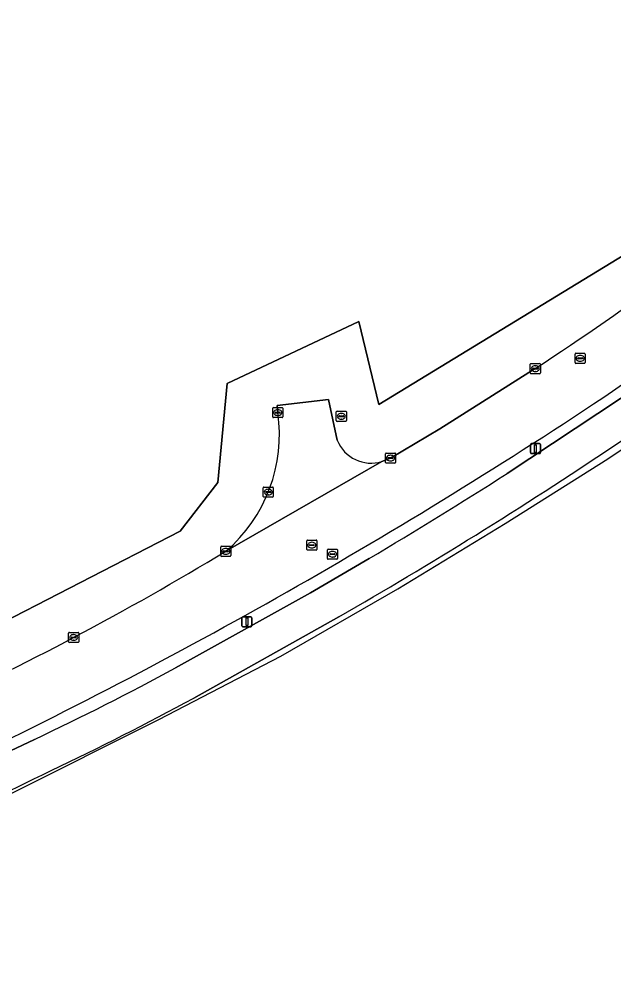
# Model space of a CAD drawing. Extents: x 154324 to 155744, y 382937 to 384188.
# Drawn here: x 155514.2 to 155573, y 383523.3 to 383617.3 of the extents above; entities that cross this region are included whole.
import ezdxf

# ---------------------------------------------------------------- set-up
doc = ezdxf.new("R2010")
doc.units = 0
for name, color, linetype in [('IMGEO_Berm_groen', 7, 'Continuous'), ('IMGEO_Fietspad_gesloten', 7, 'Continuous'), ('IMGEO_Groenvoorziening', 7, 'Continuous'), ('IMGEO_Kolk', 7, 'Continuous'), ('IMGEO_Lichtmast', 7, 'Continuous'), ('IMGEO_Loofbos', 7, 'Continuous'), ('IMGEO_Rijbaan_lokaal_gesloten', 7, 'Continuous'), ('IMGEO_Rioolput', 7, 'Continuous')]:
    doc.layers.add(name, color=color, linetype=linetype)

msp = doc.modelspace()

# ---------------------------------------------------------------- linework, layer by layer
at = {"layer": 'IMGEO_Berm_groen'}
for points in [[(155633.769, 383644.126), (155632.059, 383646.947), (155597.437, 383611.327), (155576.794, 383595.659), (155549.768, 383579.161), (155547.779, 383587.369), (155534.763, 383581.234), (155533.851, 383571.452), (155530.121, 383566.643), (155490.655, 383546.367), (155461.561, 383535.514), (155441.996, 383529.835), (155428.359, 383526.353), (155427.323, 383530.623), (155422.919, 383530.383), (155423.075, 383528.299)], [(155550.076, 383573.536), (155550.927, 383573.879), (155555.81, 383576.761), (155565.242, 383582.721)], [(155562.454, 383572.359), (155575.901, 383581.265)], [(155539.778, 383578.376), (155539.702, 383579.081), (155544.777, 383579.68), (155545.65, 383575.637)], [(155529.67, 383553.151), (155542.997, 383560.562), (155548.808, 383563.948)], [(155502.057, 383539.658), (155515.711, 383546.076)]]:
    msp.add_lwpolyline(points, dxfattribs=at)
for centre, radius, start, end in [((155364.57, 383883.478), 367.673, 304.15743, 310.76969), ((155363.075, 383889.345), 367.273, 303.39817, 308.59996), ((155280.602, 384019.13), 527.112, 295.18442, 303.4312), ((155524.732, 383576.196), 15.203, 310.66072, 8.24459), ((155549.013, 383577.008), 3.631, 202.18523, 287.02786), ((155287.532, 384003.117), 511.013, 300.74979, 302.54717), ((155378.475, 383823.071), 301.929, 294.64897, 301.14575), ((155399.664, 383792.345), 272.241, 295.23075, 298.52481)]:
    msp.add_arc(centre, radius, start, end, dxfattribs=at)
at = {"layer": 'IMGEO_Fietspad_gesloten'}
for points in [[(155575.901, 383581.265), (155562.454, 383572.359)], [(155548.808, 383563.948), (155542.997, 383560.562), (155529.67, 383553.151)], [(155531.46, 383550.158), (155545.818, 383558.174)], [(155515.711, 383546.076), (155502.057, 383539.658)]]:
    msp.add_lwpolyline(points, dxfattribs=at)
for centre, radius, start, end in [((155356.994, 383899.594), 389.83, 303.65323, 306.00724), ((155338.74, 383923.079), 419.501, 301.72811, 303.95092), ((155287.532, 384003.117), 511.013, 300.74979, 302.54717), ((155275.603, 384025.158), 539.528, 300.05532, 301.73013), ((155399.664, 383792.345), 272.241, 295.23075, 298.52481), ((155395.296, 383800.942), 285.366, 295.32759, 298.49995), ((155346.748, 383888.175), 385.038, 294.03705, 296.30435)]:
    msp.add_arc(centre, radius, start, end, dxfattribs=at)
at = {"layer": 'IMGEO_Groenvoorziening'}
for points in [[(155473.31, 383523.327), (155473.311, 383523.287), (155474.471, 383523.724), (155479.09, 383525.641), (155488.651, 383529.608), (155501.866, 383535.203), (155513.346, 383540.701), (155528.008, 383548.033), (155540.066, 383554.303), (155551.641, 383560.959), (155562.252, 383567.422), (155572.402, 383573.811), (155578.549, 383577.915), (155598.281, 383592.767), (155605.239, 383599.347)], [(155545.818, 383558.174), (155531.46, 383550.158)]]:
    msp.add_lwpolyline(points, dxfattribs=at)
for centre, radius, start, end in [((155356.994, 383899.594), 389.83, 303.65323, 306.00724), ((155338.74, 383923.079), 419.501, 301.72811, 303.95092), ((155275.603, 384025.158), 539.528, 300.05532, 301.73013), ((155395.296, 383800.942), 285.366, 295.32759, 298.49995), ((155346.748, 383888.175), 385.038, 294.03705, 296.30435)]:
    msp.add_arc(centre, radius, start, end, dxfattribs=at)
at = {"layer": 'IMGEO_Kolk'}
for p, q in [((155564.741, 383582.295), (155564.741, 383583.147)), ((155564.816, 383583.221), (155565.668, 383583.221)), ((155565.229, 383583.001), (155565.254, 383583.001)), ((155565.742, 383583.147), (155565.742, 383582.295)), ((155565.668, 383582.221), (155564.816, 383582.221)), ((155565, 383582.715), (155565, 383582.727)), ((155565.438, 383582.678), (155565.04, 383582.678)), ((155565.043, 383582.764), (155565.441, 383582.764)), ((155565.252, 383582.441), (155565.227, 383582.441)), ((155565.484, 383582.727), (155565.484, 383582.715)), ((155539.277, 383577.95), (155539.277, 383578.802)), ((155539.352, 383578.876), (155540.204, 383578.876)), ((155539.536, 383578.37), (155539.536, 383578.382)), ((155539.974, 383578.333), (155539.576, 383578.333)), ((155539.579, 383578.419), (155539.977, 383578.419)), ((155539.765, 383578.656), (155539.79, 383578.656)), ((155540.02, 383578.382), (155540.02, 383578.37)), ((155540.278, 383578.802), (155540.278, 383577.95)), ((155545.563, 383577.584), (155545.563, 383578.436)), ((155545.638, 383578.51), (155546.49, 383578.51)), ((155546.051, 383578.29), (155546.076, 383578.29)), ((155546.564, 383578.436), (155546.564, 383577.584)), ((155540.204, 383577.876), (155539.352, 383577.876)), ((155539.788, 383578.096), (155539.763, 383578.096)), ((155546.49, 383577.51), (155545.638, 383577.51)), ((155545.822, 383578.004), (155545.822, 383578.016)), ((155546.26, 383577.967), (155545.862, 383577.967)), ((155545.865, 383578.053), (155546.263, 383578.053)), ((155546.074, 383577.73), (155546.049, 383577.73)), ((155546.306, 383578.016), (155546.306, 383578.004)), ((155550.426, 383573.453), (155550.426, 383574.305)), ((155550.501, 383574.379), (155551.353, 383574.379)), ((155550.685, 383573.873), (155550.685, 383573.885)), ((155551.123, 383573.836), (155550.725, 383573.836)), ((155550.728, 383573.922), (155551.126, 383573.922)), ((155550.937, 383573.599), (155550.912, 383573.599)), ((155550.914, 383574.159), (155550.939, 383574.159)), ((155551.169, 383573.885), (155551.169, 383573.873)), ((155551.427, 383574.305), (155551.427, 383573.453)), ((155551.353, 383573.379), (155550.501, 383573.379)), ((155538.334, 383570.093), (155538.334, 383570.945)), ((155538.409, 383571.019), (155539.261, 383571.019)), ((155538.822, 383570.799), (155538.847, 383570.799)), ((155539.335, 383570.945), (155539.335, 383570.093)), ((155539.261, 383570.019), (155538.409, 383570.019)), ((155538.593, 383570.513), (155538.593, 383570.525)), ((155539.031, 383570.476), (155538.633, 383570.476)), ((155538.636, 383570.562), (155539.034, 383570.562)), ((155538.845, 383570.239), (155538.82, 383570.239)), ((155539.077, 383570.525), (155539.077, 383570.513)), ((155534.137, 383564.237), (155534.137, 383565.089)), ((155534.212, 383565.163), (155535.064, 383565.163)), ((155535.138, 383565.089), (155535.138, 383564.237)), ((155535.064, 383564.163), (155534.212, 383564.163)), ((155534.396, 383564.657), (155534.396, 383564.669)), ((155534.834, 383564.62), (155534.436, 383564.62)), ((155534.439, 383564.706), (155534.837, 383564.706)), ((155534.648, 383564.383), (155534.623, 383564.383)), ((155534.625, 383564.943), (155534.65, 383564.943)), ((155534.88, 383564.669), (155534.88, 383564.657)), ((155519.095, 383555.725), (155519.095, 383556.577)), ((155519.17, 383556.651), (155520.022, 383556.651)), ((155520.096, 383556.577), (155520.096, 383555.725)), ((155520.022, 383555.651), (155519.17, 383555.651)), ((155519.354, 383556.145), (155519.354, 383556.157)), ((155519.792, 383556.108), (155519.394, 383556.108)), ((155519.397, 383556.194), (155519.795, 383556.194)), ((155519.606, 383555.871), (155519.581, 383555.871)), ((155519.583, 383556.431), (155519.608, 383556.431)), ((155519.838, 383556.157), (155519.838, 383556.145))]:
    msp.add_line(p, q, dxfattribs=at)
for points in [[(155564.741, 383582.295), (155564.741, 383583.147)], [(155564.816, 383583.221), (155565.668, 383583.221)], [(155565.742, 383583.147), (155565.742, 383582.295)], [(155565.668, 383582.221), (155564.816, 383582.221)], [(155539.277, 383577.95), (155539.277, 383578.802)], [(155539.352, 383578.876), (155540.204, 383578.876)], [(155540.278, 383578.802), (155540.278, 383577.95)], [(155545.563, 383577.584), (155545.563, 383578.436)], [(155545.638, 383578.51), (155546.49, 383578.51)], [(155546.564, 383578.436), (155546.564, 383577.584)], [(155540.204, 383577.876), (155539.352, 383577.876)], [(155546.49, 383577.51), (155545.638, 383577.51)], [(155550.426, 383573.453), (155550.426, 383574.305)], [(155550.501, 383574.379), (155551.353, 383574.379)], [(155551.427, 383574.305), (155551.427, 383573.453)], [(155551.353, 383573.379), (155550.501, 383573.379)], [(155538.334, 383570.093), (155538.334, 383570.945)], [(155538.409, 383571.019), (155539.261, 383571.019)], [(155539.335, 383570.945), (155539.335, 383570.093)], [(155539.261, 383570.019), (155538.409, 383570.019)], [(155534.137, 383564.237), (155534.137, 383565.089)], [(155534.212, 383565.163), (155535.064, 383565.163)], [(155535.138, 383565.089), (155535.138, 383564.237)], [(155535.064, 383564.163), (155534.212, 383564.163)], [(155519.095, 383555.725), (155519.095, 383556.577)], [(155519.17, 383556.651), (155520.022, 383556.651)], [(155520.096, 383556.577), (155520.096, 383555.725)], [(155520.022, 383555.651), (155519.17, 383555.651)]]:
    msp.add_lwpolyline(points, dxfattribs=at)
for centre, radius, start, end in [((155564.818, 383583.145), 0.0765, 91.55205, 178.44795), ((155564.818, 383583.145), 0.0765, 91.55205, 178.44795), ((155565.666, 383583.145), 0.0765, 1.55205, 88.44795), ((155565.666, 383583.145), 0.0765, 1.55205, 88.44795), ((155564.818, 383582.297), 0.0765, 181.55205, 268.44795), ((155564.818, 383582.297), 0.0765, 181.55205, 268.44795), ((155565.04, 383582.724), 0.0403, 85.87752, 175.75265), ((155565.037, 383582.714), 0.0366, 178.93798, 274.71019), ((155565.441, 383582.721), 0.043, 264.86636, 352.45326), ((155565.445, 383582.726), 0.0386, 1.73085, 96.63898), ((155565.666, 383582.297), 0.0765, 271.55205, 358.44795), ((155565.666, 383582.297), 0.0765, 271.55205, 358.44795), ((155539.354, 383578.8), 0.0765, 91.55205, 178.44795), ((155539.354, 383578.8), 0.0765, 91.55205, 178.44795), ((155539.576, 383578.379), 0.0403, 85.87752, 175.75265), ((155539.573, 383578.369), 0.0366, 178.93798, 274.71019), ((155539.977, 383578.376), 0.043, 264.86636, 352.45326), ((155539.981, 383578.381), 0.0386, 1.73085, 96.63898), ((155540.202, 383578.8), 0.0765, 1.55205, 88.44795), ((155540.202, 383578.8), 0.0765, 1.55205, 88.44795), ((155545.64, 383578.434), 0.0765, 91.55205, 178.44795), ((155545.64, 383578.434), 0.0765, 91.55205, 178.44795), ((155546.488, 383578.434), 0.0765, 1.55205, 88.44795), ((155546.488, 383578.434), 0.0765, 1.55205, 88.44795), ((155539.354, 383577.952), 0.0765, 181.55205, 268.44795), ((155539.354, 383577.952), 0.0765, 181.55205, 268.44795), ((155540.202, 383577.952), 0.0765, 271.55205, 358.44795), ((155540.202, 383577.952), 0.0765, 271.55205, 358.44795), ((155545.64, 383577.586), 0.0765, 181.55205, 268.44795), ((155545.64, 383577.586), 0.0765, 181.55205, 268.44795), ((155545.862, 383578.013), 0.0403, 85.87752, 175.75265), ((155545.859, 383578.003), 0.0366, 178.93798, 274.71019), ((155546.263, 383578.01), 0.043, 264.86636, 352.45326), ((155546.267, 383578.015), 0.0386, 1.73085, 96.63898), ((155546.488, 383577.586), 0.0765, 271.55205, 358.44795), ((155546.488, 383577.586), 0.0765, 271.55205, 358.44795), ((155550.503, 383574.303), 0.0765, 91.55205, 178.44795), ((155550.503, 383574.303), 0.0765, 91.55205, 178.44795), ((155550.725, 383573.882), 0.0403, 85.87752, 175.75265), ((155550.722, 383573.872), 0.0366, 178.93798, 274.71019), ((155551.126, 383573.879), 0.043, 264.86636, 352.45326), ((155551.13, 383573.884), 0.0386, 1.73085, 96.63898), ((155551.351, 383574.303), 0.0765, 1.55205, 88.44795), ((155551.351, 383574.303), 0.0765, 1.55205, 88.44795), ((155550.503, 383573.455), 0.0765, 181.55205, 268.44795), ((155550.503, 383573.455), 0.0765, 181.55205, 268.44795), ((155551.351, 383573.455), 0.0765, 271.55205, 358.44795), ((155551.351, 383573.455), 0.0765, 271.55205, 358.44795), ((155538.411, 383570.943), 0.0765, 91.55205, 178.44795), ((155538.411, 383570.943), 0.0765, 91.55205, 178.44795), ((155539.259, 383570.943), 0.0765, 1.55205, 88.44795), ((155539.259, 383570.943), 0.0765, 1.55205, 88.44795), ((155538.411, 383570.095), 0.0765, 181.55205, 268.44795), ((155538.411, 383570.095), 0.0765, 181.55205, 268.44795), ((155538.633, 383570.522), 0.0403, 85.87752, 175.75265), ((155538.63, 383570.512), 0.0366, 178.93798, 274.71019), ((155539.034, 383570.519), 0.043, 264.86636, 352.45326), ((155539.038, 383570.524), 0.0386, 1.73085, 96.63898), ((155539.259, 383570.095), 0.0765, 271.55205, 358.44795), ((155539.259, 383570.095), 0.0765, 271.55205, 358.44795), ((155534.214, 383565.087), 0.0765, 91.55205, 178.44795), ((155534.214, 383565.087), 0.0765, 91.55205, 178.44795), ((155535.062, 383565.087), 0.0765, 1.55205, 88.44795), ((155535.062, 383565.087), 0.0765, 1.55205, 88.44795), ((155534.214, 383564.239), 0.0765, 181.55205, 268.44795), ((155534.214, 383564.239), 0.0765, 181.55205, 268.44795), ((155534.436, 383564.666), 0.0403, 85.87752, 175.75265), ((155534.433, 383564.656), 0.0366, 178.93798, 274.71019), ((155534.837, 383564.663), 0.043, 264.86636, 352.45326), ((155534.841, 383564.668), 0.0386, 1.73085, 96.63898), ((155535.062, 383564.239), 0.0765, 271.55205, 358.44795), ((155535.062, 383564.239), 0.0765, 271.55205, 358.44795), ((155519.172, 383556.575), 0.0765, 91.55205, 178.44795), ((155519.172, 383556.575), 0.0765, 91.55205, 178.44795), ((155520.02, 383556.575), 0.0765, 1.55205, 88.44795), ((155520.02, 383556.575), 0.0765, 1.55205, 88.44795), ((155519.172, 383555.727), 0.0765, 181.55205, 268.44795), ((155519.172, 383555.727), 0.0765, 181.55205, 268.44795), ((155519.394, 383556.154), 0.0403, 85.87752, 175.75265), ((155519.391, 383556.144), 0.0366, 178.93798, 274.71019), ((155519.795, 383556.151), 0.043, 264.86636, 352.45326), ((155519.799, 383556.156), 0.0386, 1.73085, 96.63898), ((155520.02, 383555.727), 0.0765, 271.55205, 358.44795), ((155520.02, 383555.727), 0.0765, 271.55205, 358.44795)]:
    msp.add_arc(centre, radius, start, end, dxfattribs=at)
for centre, major_axis, ratio, start_param, end_param in [((155565.228, 383582.721), (-0.387, 0.002), 0.722429, 4.712389, 7.853982), ((155565.253, 383582.721), (-0.39, 0.002), 0.717154, 1.570796, 4.712389), ((155539.764, 383578.376), (-0.387, 0.002), 0.722429, 4.712389, 7.853982), ((155539.789, 383578.376), (-0.39, 0.002), 0.717154, 1.570796, 4.712389), ((155546.05, 383578.01), (-0.387, 0.002), 0.722429, 4.712389, 7.853982), ((155546.075, 383578.01), (-0.39, 0.002), 0.717154, 1.570796, 4.712389), ((155550.913, 383573.879), (-0.387, 0.002), 0.722429, 4.712389, 7.853982), ((155550.938, 383573.879), (-0.39, 0.002), 0.717154, 1.570796, 4.712389), ((155538.821, 383570.519), (-0.387, 0.002), 0.722429, 4.712389, 7.853982), ((155538.846, 383570.519), (-0.39, 0.002), 0.717154, 1.570796, 4.712389), ((155534.624, 383564.663), (-0.387, 0.002), 0.722429, 4.712389, 7.853982), ((155534.649, 383564.663), (-0.39, 0.002), 0.717154, 1.570796, 4.712389), ((155519.582, 383556.151), (-0.387, 0.002), 0.722429, 4.712389, 7.853982), ((155519.607, 383556.151), (-0.39, 0.002), 0.717154, 1.570796, 4.712389)]:
    msp.add_ellipse(centre, major_axis=major_axis, ratio=ratio, start_param=start_param, end_param=end_param, dxfattribs=at)
at = {"layer": 'IMGEO_Lichtmast'}
for p, q in [((155564.757, 383574.416), (155564.757, 383575.216)), ((155564.757, 383575.216), (155564.757, 383574.416)), ((155564.857, 383575.316), (155565.647, 383575.316)), ((155565.647, 383575.316), (155564.857, 383575.316)), ((155565.747, 383575.216), (155565.747, 383574.416)), ((155565.747, 383574.416), (155565.747, 383575.216)), ((155565.647, 383574.316), (155564.857, 383574.316)), ((155564.857, 383574.316), (155565.647, 383574.316)), ((155536.228, 383557.3), (155536.228, 383558.1)), ((155536.228, 383558.1), (155536.228, 383557.3)), ((155536.328, 383558.2), (155537.118, 383558.2)), ((155537.118, 383558.2), (155536.328, 383558.2)), ((155537.218, 383558.1), (155537.218, 383557.3)), ((155537.218, 383557.3), (155537.218, 383558.1)), ((155537.118, 383557.2), (155536.328, 383557.2)), ((155536.328, 383557.2), (155537.118, 383557.2))]:
    msp.add_line(p, q, dxfattribs=at)
for points in [[(155565.177, 383575.191), (155565.327, 383575.191), (155565.327, 383574.441), (155565.177, 383574.441), (155565.177, 383575.191)], [(155536.648, 383558.075), (155536.798, 383558.075), (155536.798, 383557.325), (155536.648, 383557.325), (155536.648, 383558.075)]]:
    msp.add_lwpolyline(points, dxfattribs=at)
for centre, start, end in [((155564.857, 383575.216), 90, 180), ((155564.857, 383575.216), 90, 180), ((155565.647, 383575.216), 0, 90), ((155565.647, 383575.216), 360, 90), ((155564.857, 383574.416), 180, 270), ((155564.857, 383574.416), 180, 270), ((155565.647, 383574.416), 270, 0), ((155565.647, 383574.416), 270, 0), ((155536.328, 383558.1), 90, 180), ((155536.328, 383558.1), 90, 180), ((155537.118, 383558.1), 0, 90), ((155537.118, 383558.1), 360, 90), ((155536.328, 383557.3), 180, 270), ((155536.328, 383557.3), 180, 270), ((155537.118, 383557.3), 270, 0), ((155537.118, 383557.3), 270, 0)]:
    msp.add_arc(centre, 0.1, start, end, dxfattribs=at)
at = {"layer": 'IMGEO_Loofbos'}
msp.add_lwpolyline([(155421.87, 383542.618), (155422.919, 383530.383), (155427.323, 383530.623), (155428.359, 383526.353), (155441.996, 383529.835), (155461.561, 383535.514), (155490.655, 383546.367), (155530.121, 383566.643), (155533.851, 383571.452), (155534.763, 383581.234), (155547.779, 383587.369), (155549.768, 383579.161), (155576.794, 383595.659), (155597.437, 383611.327), (155632.059, 383646.947)], dxfattribs=at)
at = {"layer": 'IMGEO_Rijbaan_lokaal_gesloten'}
for points in [[(155565.242, 383582.721), (155555.81, 383576.761), (155550.927, 383573.879), (155550.076, 383573.536), (155534.638, 383564.663)], [(155545.65, 383575.637), (155544.777, 383579.68), (155539.702, 383579.081), (155539.778, 383578.376)], [(155534.638, 383564.663), (155550.076, 383573.536)]]:
    msp.add_lwpolyline(points, dxfattribs=at)
for centre, radius, start, end in [((155364.57, 383883.478), 367.673, 304.15743, 310.76969), ((155363.075, 383889.345), 367.273, 303.39817, 308.59996), ((155280.602, 384019.13), 527.112, 295.18442, 303.4312), ((155524.732, 383576.196), 15.203, 310.66072, 8.24459), ((155549.013, 383577.008), 3.631, 202.18523, 287.02786), ((155378.475, 383823.071), 301.929, 294.64897, 301.14575)]:
    msp.add_arc(centre, radius, start, end, dxfattribs=at)
at = {"layer": 'IMGEO_Rioolput'}
for p, q in [((155569.177, 383583.313), (155569.177, 383584.165)), ((155569.252, 383584.239), (155570.104, 383584.239)), ((155569.665, 383584.019), (155569.69, 383584.019)), ((155570.178, 383584.165), (155570.178, 383583.313)), ((155570.104, 383583.239), (155569.252, 383583.239)), ((155569.436, 383583.733), (155569.436, 383583.745)), ((155569.874, 383583.696), (155569.476, 383583.696)), ((155569.479, 383583.782), (155569.877, 383583.782)), ((155569.688, 383583.459), (155569.663, 383583.459)), ((155569.92, 383583.745), (155569.92, 383583.733)), ((155542.645, 383564.849), (155542.645, 383565.701)), ((155542.72, 383565.775), (155543.572, 383565.775)), ((155542.904, 383565.269), (155542.904, 383565.281)), ((155543.342, 383565.232), (155542.944, 383565.232)), ((155542.947, 383565.318), (155543.345, 383565.318)), ((155543.133, 383565.555), (155543.158, 383565.555)), ((155543.388, 383565.281), (155543.388, 383565.269)), ((155543.646, 383565.701), (155543.646, 383564.849)), ((155543.572, 383564.775), (155542.72, 383564.775)), ((155543.156, 383564.995), (155543.131, 383564.995)), ((155544.683, 383563.952), (155544.683, 383564.804)), ((155544.758, 383564.878), (155545.61, 383564.878)), ((155544.942, 383564.372), (155544.942, 383564.384)), ((155545.38, 383564.335), (155544.982, 383564.335)), ((155544.985, 383564.421), (155545.383, 383564.421)), ((155545.194, 383564.098), (155545.169, 383564.098)), ((155545.171, 383564.658), (155545.196, 383564.658)), ((155545.426, 383564.384), (155545.426, 383564.372)), ((155545.684, 383564.804), (155545.684, 383563.952)), ((155545.61, 383563.878), (155544.758, 383563.878))]:
    msp.add_line(p, q, dxfattribs=at)
for points in [[(155569.177, 383583.313), (155569.177, 383584.165)], [(155569.252, 383584.239), (155570.104, 383584.239)], [(155570.178, 383584.165), (155570.178, 383583.313)], [(155570.104, 383583.239), (155569.252, 383583.239)], [(155542.645, 383564.849), (155542.645, 383565.701)], [(155542.72, 383565.775), (155543.572, 383565.775)], [(155543.646, 383565.701), (155543.646, 383564.849)], [(155543.572, 383564.775), (155542.72, 383564.775)], [(155544.683, 383563.952), (155544.683, 383564.804)], [(155544.758, 383564.878), (155545.61, 383564.878)], [(155545.684, 383564.804), (155545.684, 383563.952)], [(155545.61, 383563.878), (155544.758, 383563.878)]]:
    msp.add_lwpolyline(points, dxfattribs=at)
for centre, radius, start, end in [((155569.254, 383584.163), 0.0765, 91.55205, 178.44795), ((155569.254, 383584.163), 0.0765, 91.55205, 178.44795), ((155570.102, 383584.163), 0.0765, 1.55205, 88.44795), ((155570.102, 383584.163), 0.0765, 1.55205, 88.44795), ((155569.254, 383583.315), 0.0765, 181.55205, 268.44795), ((155569.254, 383583.315), 0.0765, 181.55205, 268.44795), ((155569.476, 383583.742), 0.0403, 85.87752, 175.75265), ((155569.473, 383583.732), 0.0366, 178.93798, 274.71019), ((155569.877, 383583.739), 0.043, 264.86636, 352.45326), ((155569.881, 383583.744), 0.0386, 1.73085, 96.63898), ((155570.102, 383583.315), 0.0765, 271.55205, 358.44795), ((155570.102, 383583.315), 0.0765, 271.55205, 358.44795), ((155542.722, 383565.699), 0.0765, 91.55205, 178.44795), ((155542.722, 383565.699), 0.0765, 91.55205, 178.44795), ((155542.944, 383565.278), 0.0403, 85.87752, 175.75265), ((155542.941, 383565.268), 0.0366, 178.93798, 274.71019), ((155543.345, 383565.275), 0.043, 264.86636, 352.45326), ((155543.349, 383565.28), 0.0386, 1.73085, 96.63898), ((155543.57, 383565.699), 0.0765, 1.55205, 88.44795), ((155543.57, 383565.699), 0.0765, 1.55205, 88.44795), ((155542.722, 383564.851), 0.0765, 181.55205, 268.44795), ((155542.722, 383564.851), 0.0765, 181.55205, 268.44795), ((155543.57, 383564.851), 0.0765, 271.55205, 358.44795), ((155543.57, 383564.851), 0.0765, 271.55205, 358.44795), ((155544.76, 383564.802), 0.0765, 91.55205, 178.44795), ((155544.76, 383564.802), 0.0765, 91.55205, 178.44795), ((155544.982, 383564.381), 0.0403, 85.87752, 175.75265), ((155544.979, 383564.371), 0.0366, 178.93798, 274.71019), ((155545.383, 383564.378), 0.043, 264.86636, 352.45326), ((155545.387, 383564.383), 0.0386, 1.73085, 96.63898), ((155545.608, 383564.802), 0.0765, 1.55205, 88.44795), ((155545.608, 383564.802), 0.0765, 1.55205, 88.44795), ((155544.76, 383563.954), 0.0765, 181.55205, 268.44795), ((155544.76, 383563.954), 0.0765, 181.55205, 268.44795), ((155545.608, 383563.954), 0.0765, 271.55205, 358.44795), ((155545.608, 383563.954), 0.0765, 271.55205, 358.44795)]:
    msp.add_arc(centre, radius, start, end, dxfattribs=at)
for centre, major_axis, ratio, start_param, end_param in [((155569.664, 383583.739), (-0.387, 0.002), 0.722429, 4.712389, 7.853982), ((155569.689, 383583.739), (-0.39, 0.002), 0.717154, 1.570796, 4.712389), ((155543.132, 383565.275), (-0.387, 0.002), 0.722429, 4.712389, 7.853982), ((155543.157, 383565.275), (-0.39, 0.002), 0.717154, 1.570796, 4.712389), ((155545.17, 383564.378), (-0.387, 0.002), 0.722429, 4.712389, 7.853982), ((155545.195, 383564.378), (-0.39, 0.002), 0.717154, 1.570796, 4.712389)]:
    msp.add_ellipse(centre, major_axis=major_axis, ratio=ratio, start_param=start_param, end_param=end_param, dxfattribs=at)

doc.saveas('drawing.dxf')
